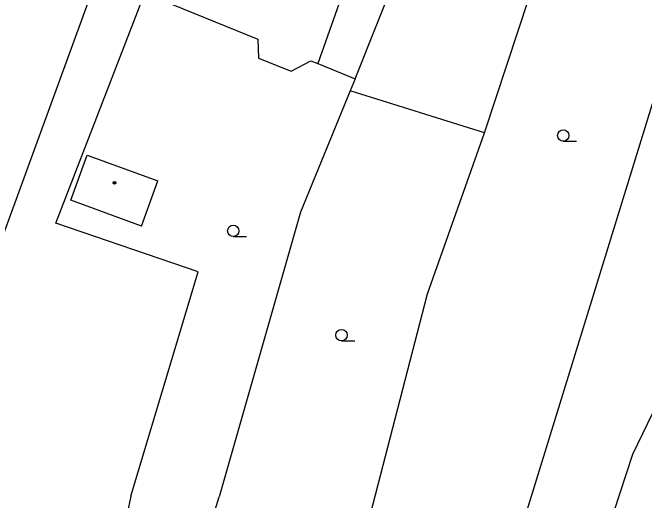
# Model space of a CAD drawing. Extents: x -595546 to -593986, y -1160845 to -1159202.
# Drawn here: x -594860.32 to -594818.87, y -1160735.24 to -1160703.23 of the extents above; entities that cross this region are included whole.
import ezdxf

# ---------------------------------------------------------------- set-up
doc = ezdxf.new("R2010")
doc.units = 0
for name, color, linetype in [('Level 36', 7, 'Continuous'), ('Level 39', 7, 'Continuous'), ('TM - budovy zdene_ betonove - VP', 7, 'Continuous'), ('TM - letecke snimky - pomocna linie', 7, 'Continuous'), ('TM - plot drateny_ kovovy - VP', 7, 'Continuous'), ('TM - rozhrani ploch obecne - VP', 7, 'Continuous')]:
    doc.layers.add(name, color=color, linetype=linetype)

msp = doc.modelspace()

# ---------------------------------------------------------------- linework, layer by layer
at = {"layer": 'Level 36'}
for p, q in [((-594824.19, -1160711.675), (-594823.315, -1160711.675)), ((-594845.84, -1160717.935), (-594844.965, -1160717.935)), ((-594838.74, -1160724.775), (-594837.865, -1160724.775))]:
    msp.add_line(p, q, dxfattribs=at)
for centre in [(-594824.19, -1160711.3), (-594845.84, -1160717.56), (-594838.74, -1160724.4)]:
    msp.add_circle(centre, 0.375, dxfattribs=at)
at = {"layer": 'Level 39'}
for radius in [0.09, 0.0398]:
    msp.add_circle((-594853.64, -1160714.41), radius, dxfattribs=at)
at = {"layer": 'TM - budovy zdene_ betonove - VP'}
for points in [[(-594837.89, -1160699.74), (-594840.29, -1160706.58)], [(-594849.83, -1160702.7), (-594844.23, -1160704.98)], [(-594844.23, -1160704.98), (-594844.18, -1160706.22)], [(-594844.18, -1160706.22), (-594842.04, -1160707.07)], [(-594842.04, -1160707.07), (-594840.76, -1160706.39)], [(-594840.76, -1160706.39), (-594840.29, -1160706.58)], [(-594856.5, -1160715.54), (-594855.42, -1160712.58)], [(-594855.42, -1160712.58), (-594850.78, -1160714.28)], [(-594851.85, -1160717.24), (-594850.78, -1160714.28)], [(-594851.85, -1160717.24), (-594856.5, -1160715.54)]]:
    msp.add_lwpolyline(points, dxfattribs=at)
at = {"layer": 'TM - letecke snimky - pomocna linie'}
msp.add_lwpolyline([(-594822.49, -1160754.23), (-594822.46, -1160752.81), (-594822.23, -1160742.51), (-594821.28, -1160737.28), (-594819.63, -1160732.22), (-594817.31, -1160727.43)], dxfattribs=at)
at = {"layer": 'TM - plot drateny_ kovovy - VP'}
for points in [[(-594829.36, -1160711.13), (-594821.29, -1160686.64)], [(-594816.67, -1160703.77), (-594827.39, -1160738.53)], [(-594833.1, -1160721.68), (-594829.36, -1160711.13)], [(-594836.98, -1160736.75), (-594833.1, -1160721.68)], [(-594852.55, -1160734.96), (-594852.81, -1160736.11)]]:
    msp.add_lwpolyline(points, dxfattribs=at)
at = {"layer": 'TM - rozhrani ploch obecne - VP'}
for points in [[(-594844.29, -1160672.18), (-594866.22, -1160732.25)], [(-594857.48, -1160717.05), (-594846.87, -1160689.6)], [(-594837.85, -1160707.58), (-594833.62, -1160696.97)], [(-594840.29, -1160706.58), (-594837.85, -1160707.58)], [(-594837.85, -1160707.58), (-594838.18, -1160708.37)], [(-594838.18, -1160708.37), (-594841.44, -1160716.34)], [(-594829.36, -1160711.13), (-594838.18, -1160708.37)], [(-594841.44, -1160716.34), (-594846.76, -1160735.02)], [(-594848.15, -1160720.24), (-594857.48, -1160717.05)], [(-594852.55, -1160734.96), (-594848.15, -1160720.24)], [(-594847.72, -1160738.14), (-594846.76, -1160735.02)]]:
    msp.add_lwpolyline(points, dxfattribs=at)

doc.saveas('drawing.dxf')
